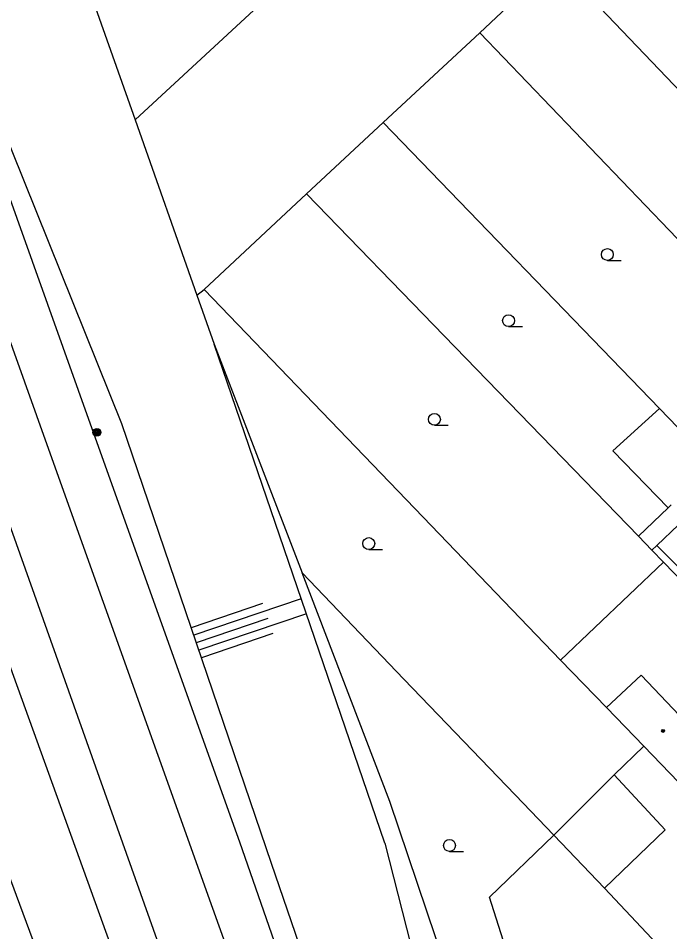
# Model space of a CAD drawing. Extents: x -596229 to -595156, y -1161237 to -1159376.
# Drawn here: x -596091.5 to -596050.4, y -1160640.7 to -1160583.1 of the extents above; entities that cross this region are included whole.
import ezdxf

# ---------------------------------------------------------------- set-up
doc = ezdxf.new("R2010")
doc.units = 0
for name, color, linetype in [('DOP - kresba z DSPS bez souradnic', 7, 'Continuous'), ('DOP - rozhrani ploch obecne', 7, 'Continuous'), ('Level 25', 7, 'Continuous'), ('Level 36', 7, 'Continuous'), ('Level 39', 7, 'Continuous'), ('TM - budovy zdene_ betonove - VP', 7, 'Continuous'), ('TM - CD - osa koleji', 7, 'Continuous'), ('TM - horni hrana svahu', 7, 'Continuous'), ('TM - letecke snimky - pomocna linie', 7, 'Continuous'), ('TM - plot drateny_ kovovy - VP', 7, 'Continuous'), ('TM - plot nerozliseny - VP', 7, 'Continuous'), ('TM - rozhrani ploch obecne - VP', 7, 'Continuous'), ('TM - srafovani', 7, 'Continuous')]:
    doc.layers.add(name, color=color, linetype=linetype)

msp = doc.modelspace()

# ---------------------------------------------------------------- linework, layer by layer
at = {"layer": 'DOP - kresba z DSPS bez souradnic'}
for points in [[(-596051.21, -1160616.38), (-596049.84, -1160615.06)], [(-596051.21, -1160616.38), (-596051.53, -1160616.67)], [(-596041.87, -1160625.79), (-596051.21, -1160616.38)]]:
    msp.add_lwpolyline(points, dxfattribs=at)
at = {"layer": 'DOP - rozhrani ploch obecne'}
for points in [[(-596084.09, -1160589.55), (-596060.54, -1160567.75)], [(-596057.58, -1160579.54), (-596062.37, -1160584.05)], [(-596057.58, -1160579.54), (-596037.12, -1160600.95)], [(-596062.37, -1160584.05), (-596068.47, -1160589.72)], [(-596062.37, -1160584.05), (-596040, -1160607.37)], [(-596068.47, -1160589.72), (-596073.29, -1160594.2)], [(-596051.05, -1160607.74), (-596068.47, -1160589.72)], [(-596079.75, -1160600.23), (-596073.29, -1160594.2)], [(-596073.29, -1160594.2), (-596064.62, -1160603.16)], [(-596080.2, -1160600.6), (-596079.75, -1160600.23)], [(-596079.75, -1160600.23), (-596065.93, -1160614.59)], [(-596064.62, -1160603.16), (-596052.37, -1160615.79)], [(-596047.63, -1160611.28), (-596051.05, -1160607.74)], [(-596050.5, -1160613.99), (-596052.37, -1160615.79)], [(-596050.3, -1160613.8), (-596050.5, -1160613.99)], [(-596065.93, -1160614.59), (-596057.28, -1160623.59)], [(-596052.37, -1160615.79), (-596051.53, -1160616.67)], [(-596051.53, -1160616.67), (-596050.79, -1160617.42)], [(-596050.79, -1160617.42), (-596057.28, -1160623.59)], [(-596050.79, -1160617.42), (-596042.29, -1160626.2)], [(-596073.57, -1160618.1), (-596067.15, -1160624.79)], [(-596057.28, -1160623.59), (-596054.38, -1160626.59)], [(-596067.15, -1160624.79), (-596060.14, -1160632.09)], [(-596060.14, -1160632.09), (-596057.7, -1160634.64)]]:
    msp.add_lwpolyline(points, dxfattribs=at)
at = {"layer": 'Level 25'}
for radius in [0.25, 0.2, 0.15, 0.1, 0.05]:
    msp.add_circle((-596086.5, -1160609.24), radius, dxfattribs=at)
at = {"layer": 'Level 36'}
for p, q in [((-596054.33, -1160598.405), (-596053.455, -1160598.405)), ((-596060.56, -1160602.575), (-596059.685, -1160602.575)), ((-596065.23, -1160608.795), (-596064.355, -1160608.795)), ((-596069.37, -1160616.625), (-596068.495, -1160616.625)), ((-596064.28, -1160635.655), (-596063.405, -1160635.655))]:
    msp.add_line(p, q, dxfattribs=at)
for centre in [(-596054.33, -1160598.03), (-596060.56, -1160602.2), (-596065.23, -1160608.42), (-596069.37, -1160616.25), (-596064.28, -1160635.28)]:
    msp.add_circle(centre, 0.375, dxfattribs=at)
at = {"layer": 'Level 39'}
for radius in [0.09, 0.0398]:
    msp.add_circle((-596050.82, -1160628.06), radius, dxfattribs=at)
at = {"layer": 'TM - budovy zdene_ betonove - VP'}
for points in [[(-596054.38, -1160626.59), (-596052.19, -1160624.55)], [(-596052.19, -1160624.55), (-596047.78, -1160629.19)], [(-596052.03, -1160629.03), (-596054.38, -1160626.59)], [(-596053.9, -1160630.82), (-596052.03, -1160629.03)], [(-596048.76, -1160632.43), (-596052.03, -1160629.03)], [(-596050.69, -1160634.29), (-596053.9, -1160630.82)], [(-596054.51, -1160637.97), (-596050.69, -1160634.29)], [(-596061.76, -1160638.53), (-596057.7, -1160634.64)], [(-596057.7, -1160634.64), (-596054.51, -1160637.97)], [(-596054.51, -1160637.97), (-596047.9, -1160645)], [(-596060.61, -1160642.18), (-596061.76, -1160638.53)]]:
    msp.add_lwpolyline(points, dxfattribs=at)
at = {"layer": 'TM - CD - osa koleji'}
for points in [[(-596070.84, -1160662.58), (-596079.19, -1160639.25), (-596089.53, -1160610.33), (-596100.36, -1160580), (-596108.92, -1160555.81), (-596119.29, -1160525.88), (-596123.37, -1160513.21), (-596128.62, -1160494.53), (-596133.1, -1160473.96), (-596137.29, -1160444.66), (-596137.85, -1160438.46), (-596138.97, -1160415.3), (-596138.73, -1160396.35), (-596137.86, -1160382.04), (-596135.04, -1160357.75), (-596130.33, -1160332.57), (-596130.02, -1160331.12), (-596125.76, -1160311.5)], [(-596074.23, -1160665.02), (-596082.93, -1160640.58), (-596093.29, -1160611.48), (-596104.04, -1160581.31), (-596112.72, -1160556.78), (-596123.04, -1160527.19), (-596127.3, -1160514.27), (-596132.74, -1160495.66), (-596137.47, -1160474.66), (-596140.69, -1160454.88), (-596142.42, -1160438.86), (-596143.61, -1160415.81), (-596143.6, -1160402.29), (-596142.31, -1160378.67), (-596140.91, -1160362.02)]]:
    msp.add_lwpolyline(points, dxfattribs=at)
at = {"layer": 'TM - horni hrana svahu'}
for points in [[(-596068.78, -1160660.14), (-596070.7, -1160650.38), (-596075.5, -1160636.41), (-596084.94, -1160608.71), (-596096.48, -1160580.01), (-596099.31, -1160572.83), (-596115.34, -1160526.77), (-596124.43, -1160494.43), (-596128.99, -1160469.32), (-596133.17, -1160440.33), (-596135.09, -1160417.8), (-596134.81, -1160384.75)], [(-596077.42, -1160664.39), (-596084.8, -1160656.92), (-596090.31, -1160641.84), (-596100.59, -1160614.14), (-596112.29, -1160583), (-596120.41, -1160559.34), (-596131.56, -1160534.42), (-596137.93, -1160516.11), (-596139.16, -1160502.43), (-596147.28, -1160476.26), (-596155.29, -1160455.24)]]:
    msp.add_lwpolyline(points, dxfattribs=at)
at = {"layer": 'TM - letecke snimky - pomocna linie'}
for points in [[(-596068.78, -1160660.14), (-596077.5, -1160635.07), (-596077.68, -1160634.55), (-596086.7, -1160609.32), (-596098.22, -1160577.06)], [(-596051.05, -1160607.74), (-596053.98, -1160610.4), (-596050.5, -1160613.99)], [(-596093.71, -1160619.25), (-596077.42, -1160664.39)], [(-596057.7, -1160634.64), (-596053.9, -1160630.82)]]:
    msp.add_lwpolyline(points, dxfattribs=at)
at = {"layer": 'TM - plot drateny_ kovovy - VP'}
for points in [[(-596068.04, -1160632.5), (-596073.57, -1160618.1)], [(-596059.91, -1160656.61), (-596068.04, -1160632.5)]]:
    msp.add_lwpolyline(points, dxfattribs=at)
at = {"layer": 'TM - plot nerozliseny - VP'}
for points in [[(-596087.07, -1160581.1), (-596084.09, -1160589.55)], [(-596084.09, -1160589.55), (-596080.2, -1160600.6)], [(-596080.2, -1160600.6), (-596079.11, -1160603.68)], [(-596079.11, -1160603.68), (-596073.57, -1160618.1)]]:
    msp.add_lwpolyline(points, dxfattribs=at)
at = {"layer": 'TM - rozhrani ploch obecne - VP'}
for points in [[(-596068.36, -1160635.13), (-596079.11, -1160603.68)], [(-596068.36, -1160635.13), (-596062.91, -1160656.49)]]:
    msp.add_lwpolyline(points, dxfattribs=at)
at = {"layer": 'TM - srafovani'}
for points in [[(-596076.06, -1160620.02), (-596080.56, -1160621.56)], [(-596073.62, -1160619.73), (-596080.4, -1160622.03)], [(-596075.74, -1160620.97), (-596080.24, -1160622.5)], [(-596073.3, -1160620.67), (-596080.08, -1160622.98)], [(-596075.42, -1160621.92), (-596079.92, -1160623.45)]]:
    msp.add_lwpolyline(points, dxfattribs=at)

doc.saveas('drawing.dxf')
